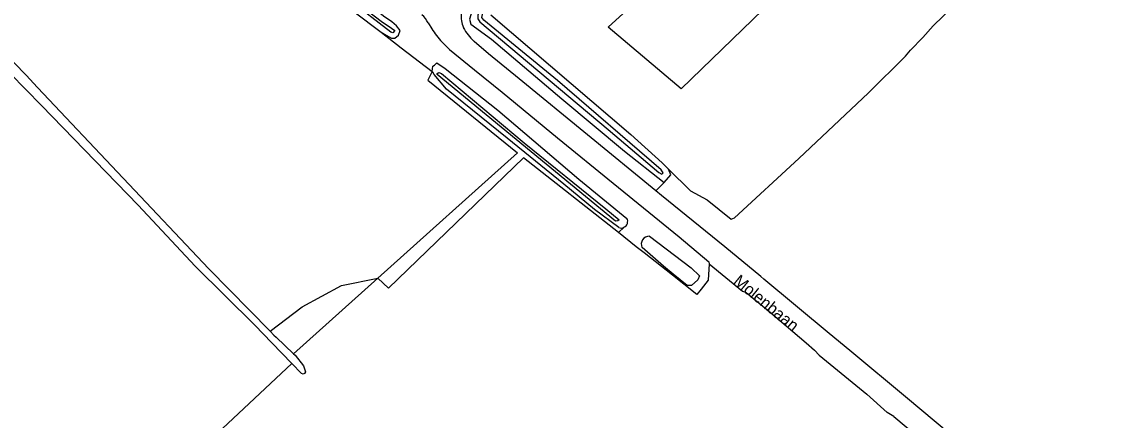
# Model space of a CAD drawing. Extents: x 137999 to 141000, y 397500 to 400501.
# Drawn here: x 139806.3 to 140036.9, y 400114.3 to 400198.8 of the extents above; entities that cross this region are included whole.
import ezdxf

# ---------------------------------------------------------------- set-up
doc = ezdxf.new("R2010")
doc.units = 0
doc.layers.add('gg-anno-openbare ruimte label', color=7, linetype='Continuous')
doc.layers.add('gx-grn-maaiveld', color=7, linetype='Continuous')

msp = doc.modelspace()

# ---------------------------------------------------------------- linework, layer by layer
at = {"layer": 'gx-grn-maaiveld'}
for p, q in [((139892.56, 400198.58), (139893.3, 400197.33)), ((139882.54, 400196.57), (139883.26, 400196.16)), ((139940.85, 400162.97), (139942.59, 400164.74)), ((139934.1, 400155.2), (139932.92, 400154.08)), ((139863.97, 400128.38), (139881.84, 400144.39))]:
    msp.add_line(p, q, dxfattribs=at)
for points in [[(139930.73, 400197.67), (139988.24, 400250.08), (139991.21, 400252.77), (140003.5, 400240.09), (140000.48, 400237.16), (139946.22, 400184.61), (139930.73, 400197.67)], [(139831.29, 400238.68), (139832.04, 400238.31), (139834.12, 400236.58), (139854.91, 400219.16), (139871.35, 400205.08), (139882.54, 400196.57)], [(139832.72, 400239.9), (139834.23, 400238.21), (139844.02, 400230.15), (139857.79, 400219.01), (139879.88, 400201.01), (139882.57, 400198.94), (139884.74, 400197.45), (139885.46, 400196.97), (139885.07, 400196.49), (139884.64, 400196.63), (139875.64, 400203.61), (139862.84, 400213.76), (139842.24, 400230.51), (139832.07, 400239.35)], [(139883.26, 400196.16), (139884.74, 400195.31), (139885.04, 400195.32), (139885.43, 400195.34), (139886.26, 400195.98), (139886.6, 400196.94), (139885.82, 400197.93), (139884.81, 400198.78), (139883.07, 400200.03), (139869.6, 400210.9), (139835.8, 400238.2), (139833.77, 400239.99), (139833.3, 400240.49)], [(139943.53, 400167.56), (139948.22, 400162.96), (139951.78, 400161.05), (139956.83, 400156.95), (139957.56, 400157.2), (139971.23, 400169.8), (139985.99, 400183.75), (139993.85, 400191.53), (139994.93, 400192.76), (139997.5, 400195.47), (139999.74, 400197.94), (140014.41, 400212.22), (140035.88, 400231.94), (140036.87, 400232.9)], [(139902.86, 400202.48), (139902.02, 400201.69), (139901.31, 400199.36), (139901.57, 400198.27), (139906, 400195.14), (139920.91, 400182.47), (139934.21, 400171.37), (139942.59, 400164.74)], [(139903.83, 400201.75), (139903.07, 400200.26), (139903.07, 400199.4), (139903.5, 400198.77), (139930.74, 400175.96), (139941.5, 400166.84), (139942.1, 400166.48), (139942.44, 400166.75), (139941.96, 400167.4), (139920.01, 400186.36), (139904.32, 400199.16), (139903.94, 400199.74), (139904.27, 400201.23), (139904.39, 400201.33)], [(139905.82, 400200.27), (139935.52, 400174.92), (139942.18, 400168.89), (139943.53, 400167.56)], [(139858.97, 400133.15), (139845.98, 400146.42), (139809.62, 400184.9), (139807.19, 400187.46), (139796.98, 400197.93), (139796.62, 400198.02), (139796.58, 400198.03), (139796.12, 400198.14), (139794.83, 400197.59), (139794.62, 400196.62), (139802.32, 400189.31), (139803.85, 400187.86), (139810.49, 400181.02), (139831.01, 400159.87), (139843.07, 400146.95), (139855.75, 400134.45), (139859.35, 400130.72), (139863.61, 400126.3)], [(139882.54, 400196.57), (139886.81, 400193.31), (139893.41, 400188.26)], [(139895.41, 400194.54), (139896.25, 400193.73), (139897.09, 400192.93), (139902.37, 400188.6), (139908.21, 400183.87), (139919.99, 400174.22), (139931.82, 400164.56), (139945.79, 400153.18), (139952.12, 400147.87), (139952.17, 400147.42)], [(139940.85, 400162.97), (139911.85, 400186.72), (139905.36, 400192.04), (139902.29, 400194.66)], [(139893.41, 400188.26), (139893.52, 400189.37), (139893.89, 400189.62), (139894.38, 400190.11), (139896.11, 400188.9), (139907.34, 400180.03), (139924.52, 400165.45), (139934.73, 400157.1)], [(139893.41, 400188.26), (139892.49, 400186.42), (139911.51, 400170.99), (139881.84, 400144.39)], [(139893.78, 400187.65), (139893.5, 400188.12), (139893.41, 400188.26)], [(139932.81, 400156.54), (139932.26, 400156.49), (139904.83, 400179.1), (139894.47, 400187.64), (139894.47, 400187.84), (139894.79, 400188.02), (139895.35, 400187.87), (139912.91, 400173.11), (139930.25, 400159.12), (139933.08, 400156.82), (139932.81, 400156.54)], [(139932.97, 400155.15), (139927.8, 400158.95), (139921.33, 400164.34), (139909.31, 400174.11), (139896.45, 400184.48), (139893.78, 400187.65)], [(139932.92, 400154.08), (139912.79, 400169.95), (139884.12, 400142.29), (139881.84, 400144.39)], [(139942.59, 400164.74), (139944.03, 400166.34), (139943.53, 400167.56)], [(140002.99, 400111.56), (139994.27, 400118.89), (139982.03, 400129.07), (139977.65, 400132.66), (139963.8, 400144.22), (139963.14, 400144.77), (139955.48, 400151.03), (139942.07, 400161.97), (139940.85, 400162.97)], [(139952.17, 400147.42), (139951.99, 400144), (139950.46, 400142.08), (139949.57, 400140.96), (139944.37, 400145.05), (139938.37, 400149.76), (139936.7, 400151.08), (139932.92, 400154.08)], [(139939.52, 400153.29), (139948.36, 400146.62), (139950.09, 400144.92), (139949.73, 400144.06), (139948.39, 400142.82), (139947.53, 400142.82), (139944.53, 400145.26), (139942.46, 400146.95), (139937.92, 400150.92)], [(139952.17, 400147.42), (139959.26, 400141.65), (139960.02, 400141.37), (139964.78, 400137.46), (139972.73, 400130.7), (139974.52, 400129.11), (139975.5, 400128.09), (139985.62, 400119.83), (139989.96, 400115.88)], [(139858.97, 400133.15), (139865.82, 400138.3), (139874.15, 400142.84), (139881.84, 400144.39)], [(139858.97, 400133.15), (139859.78, 400132.33), (139860.25, 400131.88), (139863.97, 400128.38)], [(139863.97, 400128.38), (139864.33, 400128.05), (139866.07, 400125.8), (139866.51, 400124.51), (139866.3, 400124.18), (139865.98, 400124.07), (139865.65, 400124.18), (139863.61, 400126.3)], [(139863.61, 400126.3), (139843.23, 400107.22), (139860.17, 400088.17), (139899.48, 400050.2), (139892.81, 400043.89), (139891.69, 400042.79), (139890.67, 400041.65), (139888.91, 400040.07), (139888.6, 400039.79), (139885.25, 400036.79), (139884.34, 400035.97), (139882.74, 400034.54), (139880.07, 400031.94), (139876.65, 400028.14), (139840.45, 399993.24), (139830.74, 399983.96)], [(139991.33, 400115.05), (139996.61, 400110.69)]]:
    msp.add_lwpolyline(points, dxfattribs=at)
for centre, radius, start, end in [((139886.47, 400195.2), 6.96, 28.9936, 46.9048), ((139905.32, 400199.96), 5.81, 174.2723, 204.0341), ((139912.46, 400209.57), 22.73, 212.5617, 221.3941), ((139908.96, 400202.2), 10.08, 207.2355, 228.4901), ((139933.47, 400156.46), 1.41, 296.3174, 26.7221), ((139933.47, 400156.46), 1.41, 249.2135, 296.2924), ((139939.44, 400151.62), 1.68, 87.3503, 204.6367), ((139985.41, 400106.85), 10.12, 54.203, 63.2674)]:
    msp.add_arc(centre, radius, start, end, dxfattribs=at)

# ---------------------------------------------------------------- texts
at = {"layer": 'gg-anno-openbare ruimte label'}
msp.add_text('Molenbaan', height=2.5, rotation=320.7, dxfattribs=at).set_placement((139957.13, 400143.43))

doc.saveas('drawing.dxf')
